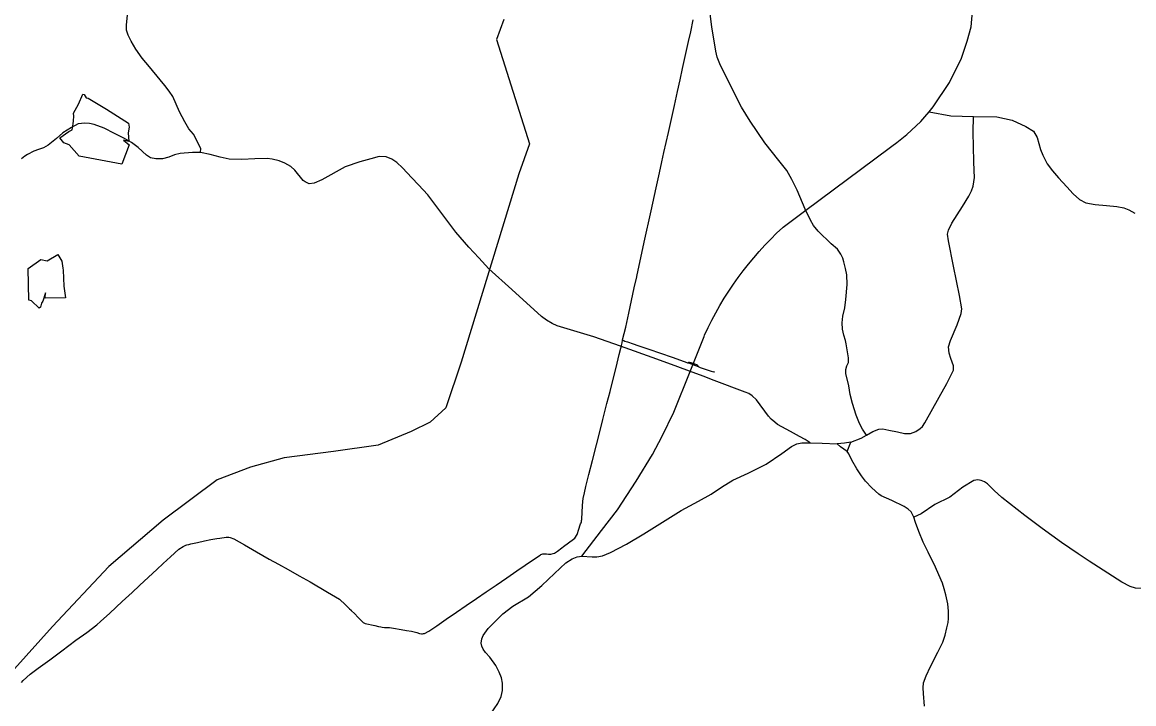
# Model space of a CAD drawing. Extents: x -789162 to -606354, y -1062736 to -945481.
# Drawn here: x -730825 to -726592, y -995269 to -992674 of the extents above; entities that cross this region are included whole.
import ezdxf

# ---------------------------------------------------------------- set-up
doc = ezdxf.new("R2010")
doc.units = 0
for name, color, linetype in [('_SIRSI VZTAHY_OP vodnich zdroju II stupne', 7, 'Continuous'), ('_SIRSI VZTAHY_SILNICE I TRIDY_STAV', 7, 'Continuous'), ('_SIRSI VZTAHY_SILNICE II TRIDY_STAV', 7, 'Continuous'), ('_SIRSI VZTAHY_SILNICE III TRIDY_STAV', 7, 'Continuous'), ('_SIRSI VZTAHY_VTL PLYNOVOD', 7, 'Continuous')]:
    doc.layers.add(name, color=color, linetype=linetype)

msp = doc.modelspace()

# ---------------------------------------------------------------- linework, layer by layer
at = {"layer": '_SIRSI VZTAHY_OP vodnich zdroju II stupne'}
msp.add_lwpolyline([(-728991.4, -992663.6), (-729018.5, -992739.7), (-728893.6, -993136.2), (-728933.9, -993251.4), (-729152.9, -993967.6), (-729212, -994141.4), (-729271.1, -994197), (-729344.1, -994231.8), (-729469.3, -994283.9), (-729639.6, -994308.3), (-729827.3, -994332.6), (-729956, -994367.4), (-730082.1, -994416.5), (-730288.6, -994569.5), (-730495.2, -994745.5), (-730709.4, -994975), (-730854.7, -995135.6)], dxfattribs=at)
for points in [[(-730574.5, -992962.3), (-730504.2, -993004.4), (-730419.8, -993058.6), (-730417.4, -993073.3), (-730421.3, -993095.4), (-730419.2, -993127.5), (-730438.9, -993123.1), (-730418, -993141), (-730446.2, -993214.8), (-730607.6, -993183.2), (-730646.8, -993140.2), (-730666.2, -993133.2), (-730682, -993114), (-730647.5, -993089.9), (-730634.3, -993084), (-730630.7, -993060.1), (-730629.7, -993049.2), (-730629.1, -993032.1), (-730630.2, -993020.5), (-730610.8, -992986.2), (-730594.1, -992948.2), (-730589, -992949.5), (-730580.9, -992961.9)], [(-730799.9, -993732.2), (-730802.2, -993611.7), (-730754.5, -993577.3), (-730729.7, -993582), (-730689.3, -993558.2), (-730685.1, -993564.5), (-730674.4, -993583.3), (-730670, -993609.6), (-730669.7, -993618.2), (-730666.3, -993678.2), (-730660.8, -993722.9), (-730737.5, -993724.4), (-730736.8, -993703.5), (-730746.1, -993736.4), (-730751.9, -993744), (-730755.3, -993758.1), (-730761, -993762.5), (-730789.7, -993734.1)]]:
    msp.add_lwpolyline(points, close=True, dxfattribs=at)
at = {"layer": '_SIRSI VZTAHY_SILNICE I TRIDY_STAV'}
for points in [[(-727371.2, -993015.1), (-727356, -992996.2), (-727294.3, -992902.7), (-727248.1, -992810.2), (-727226.2, -992745.8), (-727211.6, -992691.9), (-727205, -992619.3)], [(-727840.3, -993389.4), (-727523.9, -993153.3), (-727513.5, -993146.2), (-727493.9, -993131.9), (-727474.8, -993117), (-727456.1, -993101.5), (-727438, -993085.4), (-727420.4, -993068.6), (-727403.4, -993051.3), (-727387, -993033.5), (-727371.2, -993015.1)], [(-727198.8, -993264.8), (-727199.8, -993238.2), (-727201.4, -993204.6), (-727203.3, -993092.1), (-727202.6, -993032.7)], [(-727609.5, -994245.8), (-727585.5, -994231.7), (-727562.8, -994222.7), (-727547.5, -994222.1), (-727524.1, -994226.4), (-727492.1, -994233.1), (-727464.8, -994239.2), (-727442.1, -994239.2), (-727421.9, -994232.4), (-727404.9, -994221.1), (-727396.8, -994212.8), (-727387.8, -994199.1), (-727332.7, -994101.1), (-727303.3, -994049.6), (-727278.8, -993998.7), (-727278.2, -993981.9), (-727288.8, -993954.2), (-727295.2, -993933.6), (-727297.1, -993909.8), (-727289.9, -993885.4), (-727264.6, -993825.4), (-727249.1, -993782.9), (-727247.1, -993765.4), (-727255.8, -993714.4), (-727278.9, -993602.6), (-727297.7, -993506.5), (-727300.9, -993481.3), (-727298, -993465.1), (-727284.2, -993438.7), (-727244.8, -993375.8), (-727220.4, -993336.1), (-727209.7, -993315.2), (-727203, -993297.5), (-727198.8, -993264.8)], [(-728281.9, -994003.1), (-728228.3, -993869.8), (-728226.2, -993865.1), (-728212.7, -993836.3), (-728198.4, -993807.8), (-728183.4, -993779.7), (-728167.7, -993752), (-728151.3, -993724.7), (-728134.2, -993697.8), (-728116.5, -993671.4), (-728098.1, -993645.4), (-728079.1, -993619.9), (-728059.4, -993594.8), (-728039.1, -993570.3), (-728018.2, -993546.3), (-727996.7, -993522.8), (-727974.6, -993499.8), (-727951.9, -993477.4), (-727928.7, -993455.6), (-727927.3, -993454.3), (-727840.3, -993389.4)], [(-728694.3, -994706.8), (-728618.5, -994608.5), (-728558, -994530), (-728487.5, -994420.6), (-728424.2, -994319.6), (-728387.8, -994250.3), (-728344, -994157.9), (-728281.9, -994003.1)], [(-727669.6, -994272.3), (-727630.5, -994257.1), (-727609.5, -994245.8)], [(-728694.3, -994706.8), (-728654.5, -994708.9), (-728636.4, -994708.9), (-728615.1, -994705.4), (-728585, -994692.5), (-728524.3, -994660.7), (-728458.2, -994621.6), (-728315.5, -994533.1), (-728249.2, -994497.5), (-728201.8, -994470.3), (-728161.9, -994444.2), (-728118.6, -994416.8), (-728060.4, -994391.2), (-727992.4, -994355.9), (-727932.6, -994316.1), (-727894.9, -994289.4), (-727874.9, -994279.4), (-727856.4, -994275.4), (-727824.6, -994275.5)], [(-727824.6, -994275.5), (-727778.1, -994277), (-727721.9, -994278.9)], [(-727669.6, -994272.3), (-727693.3, -994276.7), (-727721.9, -994278.9)], [(-729041.9, -995308.7), (-729013.9, -995268.3), (-729001.5, -995241.5), (-728995.5, -995218.4), (-728995.5, -995189.7), (-729000.1, -995170.5), (-729008.6, -995148.5), (-729021.6, -995123.3), (-729044.8, -995091.9), (-729061.2, -995073.3), (-729069.7, -995060.2), (-729074.1, -995049.4), (-729077, -995037.6), (-729075.1, -995021.4), (-729070.1, -995008.9), (-729050.1, -994982.6), (-728995.1, -994925.7), (-728956.5, -994897.3), (-728897.4, -994861.2), (-728846.8, -994818.9), (-728798.2, -994772.4), (-728754.2, -994732.1), (-728731.1, -994717.2), (-728711.9, -994709.8), (-728694.3, -994706.8)]]:
    msp.add_lwpolyline(points, dxfattribs=at)
at = {"layer": '_SIRSI VZTAHY_SILNICE II TRIDY_STAV'}
for points in [[(-727371.2, -993015.1), (-727288.2, -993030.4), (-727202.6, -993032.7)], [(-730146, -993169.9), (-730176.6, -993169.2), (-730222.9, -993173), (-730245.1, -993178.6), (-730266.9, -993187.4), (-730290.4, -993193.7), (-730316.4, -993194.5), (-730336.9, -993190.7), (-730351.9, -993180.4), (-730383.4, -993151.3), (-730408.3, -993131.2), (-730435.8, -993116), (-730474, -993097.2), (-730513.4, -993077.1), (-730550.6, -993063.1), (-730569.3, -993058.8), (-730586.4, -993057.5), (-730611.5, -993061.2), (-730637.8, -993074.3), (-730669.8, -993095.1), (-730695.1, -993116.3), (-730726.4, -993141.3), (-730744.6, -993152), (-730763.4, -993157.8), (-730781.1, -993164.1), (-730804.9, -993177), (-730815, -993183.4), (-730827.2, -993193.3)], [(-727202.6, -993032.7), (-727113.1, -993034), (-727054.7, -993046.2), (-727002.7, -993070.2), (-726973.2, -993089.1), (-726960.1, -993112.2), (-726947.4, -993157.9), (-726938.1, -993180), (-726921.5, -993212.9), (-726901.2, -993239.8), (-726879.1, -993266.1), (-726846.8, -993300.8), (-726822.4, -993327.1), (-726798.2, -993349.3), (-726774.6, -993361.8), (-726739.5, -993367.9), (-726695.5, -993371.7), (-726656.1, -993374.8), (-726629.3, -993379.9), (-726611.3, -993387.5), (-726588.4, -993400.4)], [(-728283.3, -994002.6), (-728328.7, -993985.8), (-728408.3, -993956.4), (-728546.1, -993907.2), (-728647.6, -993871.5), (-728724.5, -993848.6), (-728787.2, -993829.8), (-728807, -993821.4), (-728828.5, -993808.1), (-728847.5, -993793.8), (-728960.2, -993691.4), (-729047.5, -993612.8), (-729086.4, -993570.7), (-729124.5, -993529.8), (-729173.5, -993472.9), (-729215.8, -993417.1), (-729280.7, -993331.1), (-729315.7, -993292.9), (-729341.1, -993265.9), (-729376.7, -993227.7), (-729397.9, -993208.1), (-729417.2, -993195.2), (-729439.2, -993186.6), (-729465.7, -993185.4), (-729496.9, -993193.6), (-729539.5, -993205.4), (-729595.4, -993224.8), (-729683.9, -993274.2), (-729713.4, -993287.1), (-729732.2, -993288.8), (-729748, -993281.6), (-729754.7, -993276.6), (-729786.9, -993237.6), (-729801.8, -993222.9), (-729824.6, -993210.7), (-729847.1, -993200.9), (-729873.4, -993194.6), (-729892.4, -993192.7), (-729938.9, -993194.2), (-729989, -993196.4), (-730037.4, -993194.7), (-730070.7, -993187.2), (-730109.9, -993177.8), (-730146, -993169.9)], [(-727824.6, -994275.5), (-727843.7, -994262.3), (-727864.9, -994251.1), (-727898.9, -994232.2), (-727948.7, -994204.9), (-727959.1, -994196.8), (-727973.1, -994184.6), (-727982.5, -994174.1), (-728029.2, -994111), (-728045.5, -994095.7), (-728058.5, -994087.8), (-728071.9, -994082.2), (-728189.5, -994038.1), (-728232, -994021.5), (-728283.3, -994002.6)], [(-727683.1, -994307.9), (-727708.2, -994290.3), (-727721.9, -994278.9)], [(-727683.1, -994307.9), (-727669.6, -994272.3)], [(-727429.3, -994558.5), (-727440, -994537.9), (-727450.5, -994527.4), (-727466.9, -994517.1), (-727513.8, -994494.8), (-727554.3, -994476.6), (-727563.2, -994471), (-727589, -994446.5), (-727613.3, -994421), (-727629.2, -994400.9), (-727646.3, -994374.4), (-727665.7, -994340.6), (-727677.2, -994317.7), (-727683.1, -994307.9)], [(-727388.4, -995277.9), (-727393.1, -995229.8), (-727394.5, -995208.4), (-727392.5, -995189.3), (-727382.7, -995162.2), (-727365.9, -995126.8), (-727337.6, -995072.4), (-727319.4, -995034.6), (-727310.1, -995007.1), (-727303.5, -994979.8), (-727299, -994959.2), (-727297.1, -994944.1), (-727297, -994916.7), (-727300.5, -994887.8), (-727307.4, -994853.6), (-727314.1, -994830.5), (-727320.7, -994809.7), (-727334.1, -994778), (-727347.2, -994749), (-727375.4, -994690.9), (-727393.6, -994653.6), (-727411.1, -994613.1), (-727422.8, -994578.7), (-727429.3, -994558.5)]]:
    msp.add_lwpolyline(points, dxfattribs=at)
at = {"layer": '_SIRSI VZTAHY_SILNICE III TRIDY_STAV'}
for points in [[(-730146, -993169.9), (-730144.7, -993154.8), (-730172.2, -993099.6), (-730190.2, -993079.9), (-730205.7, -993053.6), (-730225.6, -993015.6), (-730251.2, -992957), (-730264.8, -992935.8), (-730281.3, -992915.3), (-730299.9, -992892.8), (-730339.9, -992843.8), (-730368.7, -992810.8), (-730391.8, -992776.7), (-730410.7, -992746), (-730421.3, -992723.1), (-730427.9, -992704.4), (-730427.9, -992684.3), (-730423.6, -992647.4)], [(-727843.1, -993385.6), (-727873.3, -993313.5), (-727894, -993272.7), (-727913.3, -993238.9), (-727943.1, -993200.3), (-727997.4, -993132.5), (-728052.3, -993050.7), (-728085.6, -992997.1), (-728137.6, -992894.8), (-728168.9, -992832.1), (-728177.9, -992806.2), (-728183.2, -992784.2), (-728199.1, -992691.4), (-728208.6, -992611)], [(-727609.5, -994245.8), (-727624.9, -994223.6), (-727636.7, -994201.2), (-727649.4, -994169.9), (-727662.9, -994124.9), (-727671.8, -994091.6), (-727677.2, -994058.7), (-727687.9, -994011.4), (-727687.9, -993996), (-727684.2, -993982.6), (-727678.1, -993969.9), (-727678.1, -993951), (-727686.6, -993898.1), (-727689.8, -993885.4), (-727696.6, -993865), (-727701.4, -993842), (-727702.7, -993818.7), (-727700, -993793.3), (-727692.1, -993761.6), (-727688.2, -993729.2), (-727684, -993671.9), (-727685.1, -993635.9), (-727689.5, -993611), (-727696.4, -993586.1), (-727700.3, -993572.1), (-727707.2, -993556.8), (-727720.4, -993538), (-727744.2, -993517.4), (-727793.4, -993469.6), (-727811.2, -993448.3), (-727823.5, -993427.3), (-727843.1, -993385.6)], [(-726529.5, -994830.6), (-726585.2, -994828.5), (-726605.9, -994822.6), (-726637.9, -994805.6), (-726709, -994759.4), (-726761.9, -994726), (-726803.9, -994697.8), (-726866.8, -994654.7), (-726941.1, -994601.8), (-727006.4, -994551.6), (-727093.8, -994483.5), (-727123.7, -994456.9), (-727149, -994431.4), (-727159.8, -994424), (-727173.2, -994418.8), (-727185.5, -994416.6), (-727200.6, -994418.2), (-727243.2, -994444.6), (-727292.2, -994481.9), (-727349.5, -994510), (-727402, -994545), (-727429.3, -994558.5)]]:
    msp.add_lwpolyline(points, dxfattribs=at)
at = {"layer": '_SIRSI VZTAHY_VTL PLYNOVOD'}
for points in [[(-728539.1, -993884.5), (-728538.9, -993883.2), (-728526.9, -993834.7), (-728515.5, -993782), (-728505.2, -993733.7), (-728494.6, -993685.7), (-728485, -993642.8), (-728484.9, -993642.3), (-728456.4, -993511.5), (-728430.1, -993391.7), (-728410.3, -993304.8), (-728397.8, -993247.7), (-728388.9, -993205.9), (-728388.8, -993205.5), (-728381.7, -993170.4), (-728373, -993131.3), (-728364.4, -993094), (-728351.5, -993036.6), (-728341.4, -992990.6), (-728329.8, -992937.3), (-728320, -992893.2), (-728310.5, -992849.7), (-728300.3, -992803.8), (-728287.7, -992747.6), (-728279.4, -992709.9), (-728269.6, -992664.2)], [(-730828.3, -995188.3), (-730822, -995180.5), (-730794.5, -995155.4), (-730769.6, -995137.2), (-730764.3, -995133.3), (-730764.3, -995133.3), (-730764.2, -995133.2), (-730720.4, -995101.4), (-730673.8, -995066.9), (-730620.7, -995027.1), (-730620.6, -995027.1), (-730579.6, -994997.2), (-730541.3, -994967.7), (-730527.2, -994955.8), (-730491.9, -994923.9), (-730444.3, -994879.7), (-730406.8, -994845.2), (-730378.6, -994818.8), (-730327.1, -994771), (-730312.6, -994757.7), (-730287.8, -994734.5), (-730260.7, -994708.9), (-730229.2, -994679.6), (-730212.2, -994669.4), (-730204.9, -994666.1), (-730202, -994665.2), (-730197.8, -994663.9), (-730190.5, -994662.1), (-730182.3, -994660.1), (-730157.5, -994654.5), (-730130.3, -994648.8), (-730106.3, -994643.7), (-730083.6, -994639.6), (-730072.6, -994637.9), (-730047.8, -994634.7), (-730038.8, -994634.5), (-730033.2, -994635.2), (-730033.2, -994635.2), (-730018.9, -994641.3), (-729978.9, -994664.2), (-729932.5, -994690.8), (-729885, -994717.6), (-729849.4, -994737.7), (-729812.4, -994758), (-729770.3, -994781.2), (-729729, -994804.7), (-729662.6, -994843.3), (-729616.7, -994871), (-729615.4, -994872.2), (-729595.3, -994890.3), (-729578.2, -994907), (-729572.3, -994912.8), (-729572.1, -994913), (-729558.8, -994926), (-729546.9, -994938.5), (-729530.5, -994956.1), (-729530.4, -994956.1), (-729527.1, -994958.8), (-729518.6, -994963.1), (-729482.3, -994970.3), (-729468.3, -994974.8), (-729459.8, -994976.1), (-729454.6, -994976.8), (-729445.6, -994978), (-729426, -994978.7), (-729410.8, -994980.8), (-729381.9, -994985.8), (-729361.3, -994989.2), (-729342.2, -994992.7), (-729322.5, -994997.9), (-729312, -995001.3), (-729304.2, -995002.1), (-729300.2, -995002.1), (-729300.2, -995002.1), (-729296.5, -995001.6), (-729293.4, -995000.8), (-729277, -994992.4), (-729246.6, -994971.6), (-729210.1, -994946.3), (-729171.6, -994920.1), (-729134.1, -994894.7), (-729095.2, -994868.2), (-729058.8, -994843.1), (-729020.6, -994817.2), (-728979.6, -994789.1), (-728941.2, -994762.7), (-728910, -994741.1), (-728881.9, -994722.3), (-728867.3, -994712.6), (-728866.5, -994712), (-728852.4, -994702.7), (-728849.5, -994700.8), (-728846.1, -994699.3), (-728842.5, -994698.1), (-728835.3, -994697.8), (-728827.8, -994698.2), (-728820.9, -994698.6), (-728816, -994698.7), (-728811.5, -994698.5), (-728803.1, -994696.9), (-728798.1, -994695.1), (-728794.4, -994693), (-728786.3, -994687.1), (-728770.4, -994674.9), (-728764.3, -994670.5), (-728725.4, -994641.6), (-728720.8, -994637.6), (-728720.8, -994637.6), (-728718.1, -994634.4), (-728713.7, -994627.8), (-728711.8, -994624), (-728710.5, -994620.1), (-728706.5, -994608.3), (-728703.8, -994600), (-728701, -994591.3), (-728698.5, -994584.2), (-728696.8, -994579.3), (-728695.7, -994575.9), (-728694.8, -994571.3), (-728694.4, -994567.2), (-728694, -994564.3), (-728694, -994564.3), (-728691.7, -994515.7), (-728690, -994499), (-728688.4, -994487.3), (-728684.3, -994466.2), (-728678.5, -994441.3), (-728667, -994395.3), (-728653.6, -994342.4), (-728638.4, -994283.3), (-728625.9, -994233), (-728613.6, -994186.5), (-728598.3, -994125.5), (-728586.4, -994079.9), (-728586.3, -994079.6), (-728574.4, -994032.4), (-728563.5, -993988.5), (-728551.3, -993938.9), (-728545.3, -993914.7), (-728544.4, -993910.7), (-728543.1, -993905), (-728540.7, -993894.7), (-728539.1, -993884.5), (-728539.1, -993884.5)], [(-728539.1, -993884.5), (-728537.4, -993885), (-728536.2, -993885.4), (-728535.8, -993885.5)], [(-728535.8, -993885.5), (-728535.7, -993885.1), (-728535.2, -993885.2), (-728534.9, -993885.3), (-728534.8, -993885.4), (-728534.9, -993885.8)], [(-728535.8, -993885.5), (-728535.3, -993885.7), (-728534.9, -993885.8)], [(-728534.9, -993885.8), (-728534.7, -993885.9), (-728534.4, -993886), (-728529.8, -993887.5), (-728519.8, -993890.7), (-728498.2, -993897.8), (-728480.2, -993904.2), (-728438.4, -993919.1), (-728393.9, -993933.9), (-728349.3, -993948.8), (-728290.3, -993970.4)], [(-728291.9, -993970.8), (-728291.4, -993970.8), (-728291.1, -993970.7), (-728290.3, -993970.4)], [(-728290.3, -993970.4), (-728285.9, -993968.6), (-728284.4, -993968), (-728284, -993967.9), (-728283.7, -993968), (-728278.8, -993969.9), (-728275.3, -993971.1), (-728275.2, -993971.2), (-728257.6, -993977.5), (-728254.8, -993978.5), (-728254.5, -993978.7), (-728254.3, -993979), (-728251.4, -993984.5), (-728251.3, -993984.7)], [(-728290.3, -993970.4), (-728288.2, -993971.1), (-728251.3, -993984.7)], [(-728251.3, -993984.7), (-728251.2, -993984.8), (-728250.9, -993985)], [(-728251.3, -993984.7), (-728242.6, -993987.9), (-728201.5, -994001.8), (-728191.7, -994005.2), (-728191.3, -994005.3)], [(-728191.3, -994005.3), (-728191.2, -994004.9), (-728191.1, -994005), (-728190.9, -994005.1), (-728190.6, -994005.1), (-728190.5, -994005.2), (-728190.6, -994005.5)], [(-728191.3, -994005.3), (-728191, -994005.4), (-728190.8, -994005.5), (-728190.6, -994005.5)], [(-728188.6, -994006.2), (-728189.3, -994006), (-728189.4, -994005.9), (-728189.5, -994005.9), (-728190.3, -994005.6), (-728190.6, -994005.5)]]:
    msp.add_lwpolyline(points, dxfattribs=at)

doc.saveas('drawing.dxf')
